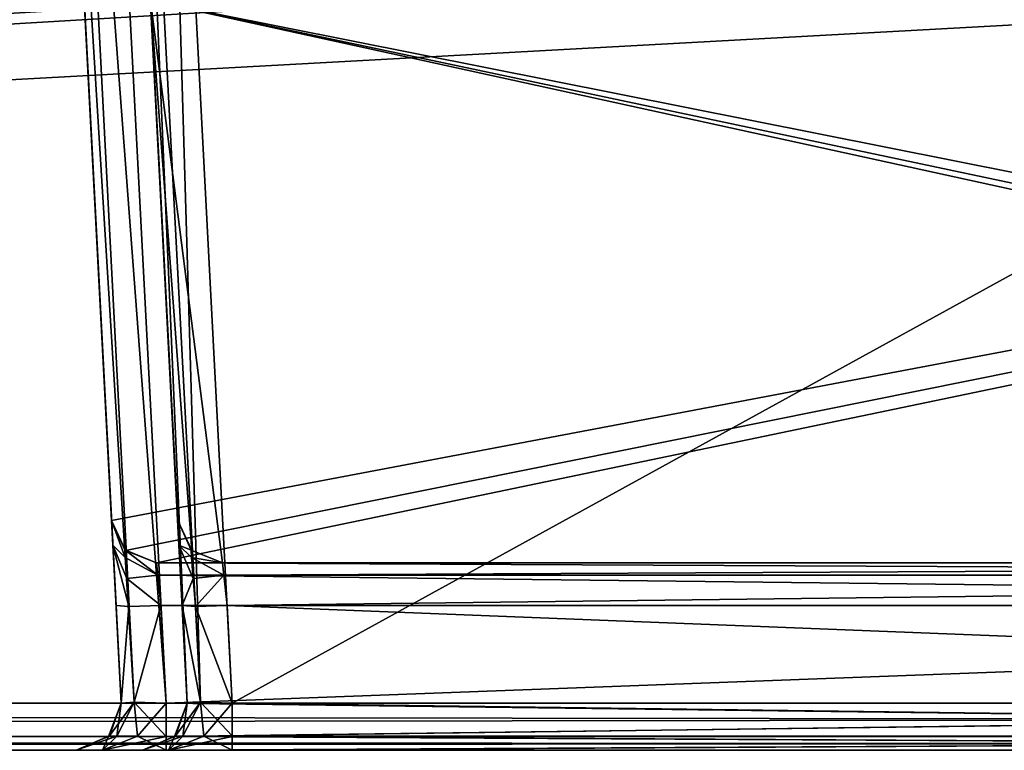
# Model space of a CAD drawing. Header units: inches. Extents: x -9.1 to 9.1, y -1.6 to 4.3.
# Tile 506 of 656: x -0.967 to -0.31, y -1.605 to -1.118. Entities that reach past the tile are written whole.
import ezdxf

# ---------------------------------------------------------------- set-up
doc = ezdxf.new("R2010")
doc.units = ezdxf.units.IN
doc.header["$LTSCALE"] = 81.481481
doc.header["$MEASUREMENT"] = 0
for name, color, linetype in [('130', 7, 'CONTINUOUS'), ('2828', 7, 'CONTINUOUS'), ('2829', 7, 'CONTINUOUS'), ('2830', 7, 'CONTINUOUS'), ('2837', 7, 'CONTINUOUS'), ('2838', 7, 'CONTINUOUS'), ('36', 7, 'CONTINUOUS'), ('395', 7, 'CONTINUOUS'), ('55', 7, 'CONTINUOUS'), ('5558', 7, 'CONTINUOUS'), ('5559', 7, 'CONTINUOUS'), ('5560', 7, 'CONTINUOUS'), ('5561', 7, 'CONTINUOUS'), ('5562', 7, 'CONTINUOUS'), ('5563', 7, 'CONTINUOUS'), ('5564', 7, 'CONTINUOUS'), ('5565', 7, 'CONTINUOUS'), ('5566', 7, 'CONTINUOUS'), ('5757', 7, 'CONTINUOUS'), ('5758', 7, 'CONTINUOUS'), ('5759', 7, 'CONTINUOUS'), ('6148', 7, 'CONTINUOUS'), ('6149', 7, 'CONTINUOUS'), ('6150', 7, 'CONTINUOUS'), ('6151', 7, 'CONTINUOUS'), ('6152', 7, 'CONTINUOUS'), ('6153', 7, 'CONTINUOUS'), ('6154', 7, 'CONTINUOUS'), ('6155', 7, 'CONTINUOUS'), ('6156', 7, 'CONTINUOUS'), ('6157', 7, 'CONTINUOUS'), ('6158', 7, 'CONTINUOUS'), ('77', 7, 'CONTINUOUS'), ('78', 7, 'CONTINUOUS'), ('98', 7, 'CONTINUOUS')]:
    doc.layers.add(name, color=color, linetype=linetype)

msp = doc.modelspace()

# ---------------------------------------------------------------- linework, layer by layer
at = {"layer": '130', "linetype": 'Continuous'}
for points in [[(0.86153, -1.45157, 4.05518), (0.87969, -1.105, 4.05518), (-0.87969, -1.105, 4.05518), (0.86153, -1.45157, 4.05518)], [(0.86153, -1.45157, 4.05518), (-0.87969, -1.105, 4.05518), (0.8522, -1.47174, 4.05518), (0.86153, -1.45157, 4.05518)], [(-0.87969, -1.105, 4.05518), (-0.86153, -1.45157, 4.05518), (-0.8522, -1.47174, 4.05518), (-0.87969, -1.105, 4.05518)], [(0.8522, -1.47174, 4.05518), (-0.87969, -1.105, 4.05518), (0.83157, -1.48, 4.05518), (0.8522, -1.47174, 4.05518)], [(0.83157, -1.48, 4.05518), (-0.87969, -1.105, 4.05518), (-0.83157, -1.48, 4.05518), (0.83157, -1.48, 4.05518)], [(-0.83157, -1.48, 4.05518), (-0.87969, -1.105, 4.05518), (-0.8522, -1.47174, 4.05518), (-0.83157, -1.48, 4.05518)]]:
    msp.add_3dface(points, dxfattribs=at)
at = {"layer": '2828', "linetype": 'Continuous'}
for points in [[(-0.87567, -1.48, -4.04245), (0.87567, -1.48, -4.04245), (-0.87567, -1.48, -4.11649), (-0.87567, -1.48, -4.04245)], [(-0.87567, -1.48, -4.11649), (0.87567, -1.48, -4.04245), (0.87567, -1.48, -4.11649), (-0.87567, -1.48, -4.11649)]]:
    msp.add_3dface(points, dxfattribs=at)
at = {"layer": '2829', "linetype": 'Continuous'}
for points in [[(-0.90563, -1.45157, -4.04245), (-0.89631, -1.47174, -4.04245), (-0.90563, -1.45157, -4.11649), (-0.90563, -1.45157, -4.04245)], [(-0.90563, -1.45157, -4.11649), (-0.89631, -1.47174, -4.04245), (-0.89681, -1.47129, -4.11649), (-0.90563, -1.45157, -4.11649)], [(-0.89631, -1.47174, -4.04245), (-0.87567, -1.48, -4.04245), (-0.89681, -1.47129, -4.11649), (-0.89631, -1.47174, -4.04245)], [(-0.89681, -1.47129, -4.11649), (-0.87567, -1.48, -4.04245), (-0.87567, -1.48, -4.11649), (-0.89681, -1.47129, -4.11649)]]:
    msp.add_3dface(points, dxfattribs=at)
at = {"layer": '2830', "linetype": 'Continuous'}
for points in [[(-0.9238, -1.105, -4.04245), (-0.90563, -1.45157, -4.04245), (-0.9472, -0.65843, -4.44424), (-0.9238, -1.105, -4.04245)], [(-0.90563, -1.45157, -4.04245), (-0.90563, -1.45157, -4.11649), (-0.9472, -0.65843, -4.44424), (-0.90563, -1.45157, -4.04245)], [(-0.9472, -0.65843, -4.44424), (-0.90563, -1.45157, -4.11649), (-0.90477, -1.46805, -4.1578), (-0.9472, -0.65843, -4.44424)], [(-0.89925, -1.57343, -4.39629), (-0.9472, -0.65843, -4.44424), (-0.89925, -1.57343, -4.17981), (-0.89925, -1.57343, -4.39629)], [(-0.89925, -1.57343, -4.17981), (-0.9472, -0.65843, -4.44424), (-0.90265, -1.50843, -4.17641), (-0.89925, -1.57343, -4.17981)], [(-0.90265, -1.50843, -4.17641), (-0.9472, -0.65843, -4.44424), (-0.90477, -1.46805, -4.1578), (-0.90265, -1.50843, -4.17641)]]:
    msp.add_3dface(points, dxfattribs=at)
at = {"layer": '2837', "linetype": 'Continuous'}
for points in [[(-0.92191, -0.63817, -4.47526), (-0.91869, -0.64811, -4.47474), (0.86929, -1.57343, -4.42625), (-0.92191, -0.63817, -4.47526)], [(-0.92191, -0.63817, -4.47526), (0.86929, -1.57343, -4.42625), (0.91724, -0.65843, -4.4742), (-0.92191, -0.63817, -4.47526)], [(-0.91869, -0.64811, -4.47474), (-0.91724, -0.65843, -4.4742), (0.86929, -1.57343, -4.42625), (-0.91869, -0.64811, -4.47474)], [(0.86929, -1.57343, -4.42625), (-0.91724, -0.65843, -4.4742), (-0.86929, -1.57343, -4.42625), (0.86929, -1.57343, -4.42625)]]:
    msp.add_3dface(points, dxfattribs=at)
at = {"layer": '2838', "linetype": 'Continuous'}
for points in [[(0.86929, -1.57343, -4.42625), (-0.86929, -1.57343, -4.42625), (-0.86929, -1.59584, -4.43463), (0.86929, -1.57343, -4.42625)], [(0.86929, -1.59589, -4.43467), (0.86929, -1.57343, -4.42625), (-0.86929, -1.59584, -4.43463), (0.86929, -1.59589, -4.43467)], [(-0.86929, -1.605, -4.45621), (0.86929, -1.59589, -4.43467), (-0.86929, -1.59584, -4.43463), (-0.86929, -1.605, -4.45621)], [(-0.86929, -1.605, -4.45621), (0.86929, -1.605, -4.45621), (0.86929, -1.59589, -4.43467), (-0.86929, -1.605, -4.45621)]]:
    msp.add_3dface(points, dxfattribs=at)
at = {"layer": '36', "linetype": 'Continuous'}
for points in [[(-8.57818, -1.605, -4.59779), (8.5782, -1.605, -4.59779), (-6.00062, -1.605, -4.5107), (-8.57818, -1.605, -4.59779)], [(8.5782, -1.605, 4.59779), (-8.57818, -1.605, 4.59779), (6.00062, -1.605, 4.5107), (8.5782, -1.605, 4.59779)], [(6.00062, -1.605, 4.5107), (-8.57818, -1.605, 4.59779), (5.92149, -1.605, 4.48987), (6.00062, -1.605, 4.5107)], [(5.92149, -1.605, 4.48987), (-8.57818, -1.605, 4.59779), (2.00062, -1.605, 4.5107), (5.92149, -1.605, 4.48987)], [(2.00062, -1.605, 4.5107), (-8.57818, -1.605, 4.59779), (1.92149, -1.605, 4.48987), (2.00062, -1.605, 4.5107)], [(1.92149, -1.605, 4.48987), (-8.57818, -1.605, 4.59779), (-1.99938, -1.605, 4.5107), (1.92149, -1.605, 4.48987)], [(-6.00062, -1.605, -4.5107), (8.5782, -1.605, -4.59779), (-5.92149, -1.605, -4.48987), (-6.00062, -1.605, -4.5107)], [(-5.92149, -1.605, -4.48987), (8.5782, -1.605, -4.59779), (-2.00062, -1.605, -4.5107), (-5.92149, -1.605, -4.48987)], [(-2.00062, -1.605, -4.5107), (8.5782, -1.605, -4.59779), (-1.92149, -1.605, -4.48987), (-2.00062, -1.605, -4.5107)], [(1.92149, -1.605, 4.48987), (-1.99938, -1.605, 4.5107), (1.68549, -1.605, 4.45621), (1.92149, -1.605, 4.48987)], [(-1.99938, -1.605, 4.5107), (-1.17481, -1.605, 4.45621), (-0.86755, -1.605, 4.43868), (-1.99938, -1.605, 4.5107)], [(1.68549, -1.605, 4.45621), (-1.99938, -1.605, 4.5107), (1.17481, -1.605, 4.45621), (1.68549, -1.605, 4.45621)], [(1.17481, -1.605, 4.45621), (-1.99938, -1.605, 4.5107), (0.82519, -1.605, 4.45621), (1.17481, -1.605, 4.45621)], [(0.82519, -1.605, 4.45621), (-1.99938, -1.605, 4.5107), (-0.82519, -1.605, 4.45621), (0.82519, -1.605, 4.45621)], [(-0.82519, -1.605, 4.45621), (-1.99938, -1.605, 4.5107), (-0.86755, -1.605, 4.43868), (-0.82519, -1.605, 4.45621)], [(-1.92149, -1.605, -4.48987), (8.5782, -1.605, -4.59779), (1.99938, -1.605, -4.5107), (-1.92149, -1.605, -4.48987)], [(-1.92149, -1.605, -4.48987), (1.99938, -1.605, -4.5107), (-1.68549, -1.605, -4.45621), (-1.92149, -1.605, -4.48987)], [(-1.68549, -1.605, -4.45621), (1.99938, -1.605, -4.5107), (-1.13071, -1.605, -4.45621), (-1.68549, -1.605, -4.45621)], [(-1.17481, -1.605, 4.45621), (-1.13243, -1.605, 4.43866), (-0.8851, -1.605, 4.39629), (-1.17481, -1.605, 4.45621)], [(-0.86755, -1.605, 4.43868), (-1.17481, -1.605, 4.45621), (-0.8851, -1.605, 4.39629), (-0.86755, -1.605, 4.43868)], [(-1.13243, -1.605, 4.43866), (-1.1149, -1.605, 4.39629), (-0.8851, -1.605, 4.17981), (-1.13243, -1.605, 4.43866)], [(-0.8851, -1.605, 4.39629), (-1.13243, -1.605, 4.43866), (-0.8851, -1.605, 4.17981), (-0.8851, -1.605, 4.39629)], [(1.99938, -1.605, -4.5107), (-0.86929, -1.605, -4.45621), (-1.13071, -1.605, -4.45621), (1.99938, -1.605, -4.5107)], [(-1.13071, -1.605, -4.45621), (-0.86929, -1.605, -4.45621), (-1.08835, -1.605, -4.43868), (-1.13071, -1.605, -4.45621)], [(-0.91165, -1.605, -4.13742), (-1.1149, -1.605, 4.39629), (-0.92921, -1.605, -4.17981), (-0.91165, -1.605, -4.13742)], [(-1.1149, -1.605, 4.39629), (-0.91165, -1.605, -4.13742), (-0.8851, -1.605, 4.17981), (-1.1149, -1.605, 4.39629)], [(-0.92921, -1.605, -4.17981), (-1.1149, -1.605, 4.39629), (-0.92921, -1.605, -4.39629), (-0.92921, -1.605, -4.17981)], [(-0.92921, -1.605, -4.39629), (-1.1149, -1.605, 4.39629), (-1.07079, -1.605, -4.17981), (-0.92921, -1.605, -4.39629)], [(-1.08835, -1.605, -4.43868), (-0.86929, -1.605, -4.45621), (-1.07079, -1.605, -4.39629), (-1.08835, -1.605, -4.43868)], [(-0.91167, -1.605, -4.43866), (-0.92921, -1.605, -4.39629), (-1.07079, -1.605, -4.17981), (-0.91167, -1.605, -4.43866)], [(-0.86929, -1.605, -4.45621), (-0.91167, -1.605, -4.43866), (-1.07079, -1.605, -4.39629), (-0.86929, -1.605, -4.45621)], [(-1.07079, -1.605, -4.39629), (-0.91167, -1.605, -4.43866), (-1.07079, -1.605, -4.17981), (-1.07079, -1.605, -4.39629)], [(-0.91165, -1.605, -4.13742), (-0.86929, -1.605, -4.1199), (-0.8851, -1.605, 4.17981), (-0.91165, -1.605, -4.13742)], [(-0.8851, -1.605, 4.17981), (-0.86929, -1.605, -4.1199), (-0.86757, -1.605, 4.13744), (-0.8851, -1.605, 4.17981)], [(-0.86929, -1.605, -4.45621), (1.99938, -1.605, -4.5107), (0.86929, -1.605, -4.45621), (-0.86929, -1.605, -4.45621)], [(-0.86929, -1.605, -4.1199), (0.86929, -1.605, -4.1199), (-0.86757, -1.605, 4.13744), (-0.86929, -1.605, -4.1199)], [(-0.86757, -1.605, 4.13744), (0.86929, -1.605, -4.1199), (-0.82519, -1.605, 4.1199), (-0.86757, -1.605, 4.13744)], [(0.86929, -1.605, -4.1199), (0.82519, -1.605, 4.1199), (-0.82519, -1.605, 4.1199), (0.86929, -1.605, -4.1199)]]:
    msp.add_3dface(points, dxfattribs=at)
at = {"layer": '395', "linetype": 'Continuous'}
for points in [[(-1.12257, -0.63817, 4.57874), (8.57837, -1.57343, 4.62775), (-1.08196, -0.62103, 4.57784), (-1.12257, -0.63817, 4.57874)], [(-1.08196, -0.62103, 4.57784), (8.57837, -1.57343, 4.62775), (-0.87743, -0.63817, 4.57874), (-1.08196, -0.62103, 4.57784)], [(-8.57837, -1.57343, 4.62775), (8.57837, -1.57343, 4.62775), (-8.52935, -0.63817, 4.57874), (-8.57837, -1.57343, 4.62775)], [(-8.52935, -0.63817, 4.57874), (8.57837, -1.57343, 4.62775), (-7.12257, -0.63817, 4.57874), (-8.52935, -0.63817, 4.57874)], [(-7.12257, -0.63817, 4.57874), (8.57837, -1.57343, 4.62775), (-6.87743, -0.63817, 4.57874), (-7.12257, -0.63817, 4.57874)], [(-6.87743, -0.63817, 4.57874), (8.57837, -1.57343, 4.62775), (-6.10307, -0.63817, 4.57874), (-6.87743, -0.63817, 4.57874)], [(-6.10307, -0.63817, 4.57874), (8.57837, -1.57343, 4.62775), (-5.89693, -0.63817, 4.57874), (-6.10307, -0.63817, 4.57874)], [(-5.89693, -0.63817, 4.57874), (8.57837, -1.57343, 4.62775), (-5.12257, -0.63817, 4.57874), (-5.89693, -0.63817, 4.57874)], [(-5.12257, -0.63817, 4.57874), (8.57837, -1.57343, 4.62775), (-4.87743, -0.63817, 4.57874), (-5.12257, -0.63817, 4.57874)], [(-4.87743, -0.63817, 4.57874), (8.57837, -1.57343, 4.62775), (-4.10307, -0.63817, 4.57874), (-4.87743, -0.63817, 4.57874)], [(8.57837, -1.57343, 4.62775), (-3.89693, -0.63817, 4.57874), (-4.10307, -0.63817, 4.57874), (8.57837, -1.57343, 4.62775)], [(-3.89693, -0.63817, 4.57874), (8.57837, -1.57343, 4.62775), (-3.12257, -0.63817, 4.57874), (-3.89693, -0.63817, 4.57874)], [(-3.12257, -0.63817, 4.57874), (8.57837, -1.57343, 4.62775), (-2.87743, -0.63817, 4.57874), (-3.12257, -0.63817, 4.57874)], [(-2.87743, -0.63817, 4.57874), (8.57837, -1.57343, 4.62775), (-2.10307, -0.63817, 4.57874), (-2.87743, -0.63817, 4.57874)], [(-2.10307, -0.63817, 4.57874), (8.57837, -1.57343, 4.62775), (-1.89693, -0.63817, 4.57874), (-2.10307, -0.63817, 4.57874)], [(-1.89693, -0.63817, 4.57874), (8.57837, -1.57343, 4.62775), (-1.12257, -0.63817, 4.57874), (-1.89693, -0.63817, 4.57874)], [(-0.87743, -0.63817, 4.57874), (8.57837, -1.57343, 4.62775), (0.87743, -0.63817, 4.57874), (-0.87743, -0.63817, 4.57874)]]:
    msp.add_3dface(points, dxfattribs=at)
at = {"layer": '55', "linetype": 'Continuous'}
for points in [[(8.57837, -1.59603, 4.61918), (8.57837, -1.57343, 4.62775), (-8.57837, -1.59542, 4.61977), (8.57837, -1.59603, 4.61918)], [(-8.57837, -1.59542, 4.61977), (8.57837, -1.57343, 4.62775), (-8.57837, -1.57343, 4.62775), (-8.57837, -1.59542, 4.61977)], [(-8.57818, -1.605, 4.59779), (8.57837, -1.59603, 4.61918), (-8.57837, -1.59542, 4.61977), (-8.57818, -1.605, 4.59779)], [(-8.57818, -1.605, 4.59779), (8.5782, -1.605, 4.59779), (8.57837, -1.59603, 4.61918), (-8.57818, -1.605, 4.59779)]]:
    msp.add_3dface(points, dxfattribs=at)
at = {"layer": '5558', "linetype": 'Continuous'}
for points in [[(-0.87567, -1.48, -4.11649), (0.87567, -1.48, -4.11649), (0.87481, -1.48822, -4.13712), (-0.87567, -1.48, -4.11649)], [(-0.87567, -1.48, -4.11649), (0.87481, -1.48822, -4.13712), (-0.87481, -1.48822, -4.13712), (-0.87567, -1.48, -4.11649)], [(0.87481, -1.48822, -4.13712), (0.87269, -1.50843, -4.14645), (-0.87481, -1.48822, -4.13712), (0.87481, -1.48822, -4.13712)], [(-0.87481, -1.48822, -4.13712), (0.87269, -1.50843, -4.14645), (-0.87269, -1.50843, -4.14645), (-0.87481, -1.48822, -4.13712)]]:
    msp.add_3dface(points, dxfattribs=at)
at = {"layer": '5559', "linetype": 'Continuous'}
for points in [[(-0.90563, -1.45157, -4.11649), (-0.89681, -1.47129, -4.11649), (-0.89646, -1.47636, -4.13575), (-0.90563, -1.45157, -4.11649)], [(-0.90477, -1.46805, -4.1578), (-0.90563, -1.45157, -4.11649), (-0.89646, -1.47636, -4.13575), (-0.90477, -1.46805, -4.1578)], [(-0.90265, -1.50843, -4.17641), (-0.90477, -1.46805, -4.1578), (-0.89418, -1.50908, -4.15559), (-0.90265, -1.50843, -4.17641)], [(-0.90477, -1.46805, -4.1578), (-0.89646, -1.47636, -4.13575), (-0.89536, -1.49026, -4.14986), (-0.90477, -1.46805, -4.1578)], [(-0.90477, -1.46805, -4.1578), (-0.89536, -1.49026, -4.14986), (-0.89418, -1.50908, -4.15559), (-0.90477, -1.46805, -4.1578)], [(-0.89681, -1.47129, -4.11649), (-0.87481, -1.48822, -4.13712), (-0.89646, -1.47636, -4.13575), (-0.89681, -1.47129, -4.11649)], [(-0.89681, -1.47129, -4.11649), (-0.87567, -1.48, -4.11649), (-0.87481, -1.48822, -4.13712), (-0.89681, -1.47129, -4.11649)], [(-0.89646, -1.47636, -4.13575), (-0.87481, -1.48822, -4.13712), (-0.89536, -1.49026, -4.14986), (-0.89646, -1.47636, -4.13575)], [(-0.87481, -1.48822, -4.13712), (-0.87269, -1.50843, -4.14645), (-0.89536, -1.49026, -4.14986), (-0.87481, -1.48822, -4.13712)], [(-0.89536, -1.49026, -4.14986), (-0.87269, -1.50843, -4.14645), (-0.89418, -1.50908, -4.15559), (-0.89536, -1.49026, -4.14986)]]:
    msp.add_3dface(points, dxfattribs=at)
at = {"layer": '5560', "linetype": 'Continuous'}
for points in [[(-0.89925, -1.57343, -4.17981), (-0.90265, -1.50843, -4.17641), (-0.89418, -1.50908, -4.15559), (-0.89925, -1.57343, -4.17981)], [(-0.89925, -1.57343, -4.17981), (-0.89418, -1.50908, -4.15559), (-0.89049, -1.57279, -4.15857), (-0.89925, -1.57343, -4.17981)], [(-0.89418, -1.50908, -4.15559), (-0.87269, -1.50843, -4.14645), (-0.89049, -1.57279, -4.15857), (-0.89418, -1.50908, -4.15559)], [(-0.89049, -1.57279, -4.15857), (-0.87269, -1.50843, -4.14645), (-0.86929, -1.57343, -4.14986), (-0.89049, -1.57279, -4.15857)]]:
    msp.add_3dface(points, dxfattribs=at)
at = {"layer": '5561', "linetype": 'Continuous'}
for points in [[(-0.89925, -1.57343, -4.17981), (-0.89049, -1.57279, -4.15857), (-0.90708, -1.59526, -4.17981), (-0.89925, -1.57343, -4.17981)], [(-0.90708, -1.59526, -4.17981), (-0.89049, -1.57279, -4.15857), (-0.90219, -1.59547, -4.1608), (-0.90708, -1.59526, -4.17981)], [(-0.90219, -1.59547, -4.1608), (-0.89049, -1.57279, -4.15857), (-0.88829, -1.59547, -4.14691), (-0.90219, -1.59547, -4.1608)], [(-0.89049, -1.57279, -4.15857), (-0.86929, -1.57343, -4.14986), (-0.88829, -1.59547, -4.14691), (-0.89049, -1.57279, -4.15857)], [(-0.88829, -1.59547, -4.14691), (-0.86929, -1.57343, -4.14986), (-0.86929, -1.59589, -4.14143), (-0.88829, -1.59547, -4.14691)], [(-0.92921, -1.605, -4.17981), (-0.90708, -1.59526, -4.17981), (-0.90219, -1.59547, -4.1608), (-0.92921, -1.605, -4.17981)], [(-0.91165, -1.605, -4.13742), (-0.92921, -1.605, -4.17981), (-0.90219, -1.59547, -4.1608), (-0.91165, -1.605, -4.13742)], [(-0.91165, -1.605, -4.13742), (-0.90219, -1.59547, -4.1608), (-0.88829, -1.59547, -4.14691), (-0.91165, -1.605, -4.13742)], [(-0.91165, -1.605, -4.13742), (-0.88829, -1.59547, -4.14691), (-0.86929, -1.59589, -4.14143), (-0.91165, -1.605, -4.13742)], [(-0.86929, -1.605, -4.1199), (-0.91165, -1.605, -4.13742), (-0.86929, -1.59589, -4.14143), (-0.86929, -1.605, -4.1199)]]:
    msp.add_3dface(points, dxfattribs=at)
at = {"layer": '5562', "linetype": 'Continuous'}
for points in [[(-0.89925, -1.57343, -4.39629), (-0.90708, -1.59526, -4.17981), (-0.90767, -1.59589, -4.39629), (-0.89925, -1.57343, -4.39629)], [(-0.89925, -1.57343, -4.39629), (-0.89925, -1.57343, -4.17981), (-0.90708, -1.59526, -4.17981), (-0.89925, -1.57343, -4.39629)], [(-0.90708, -1.59526, -4.17981), (-0.92921, -1.605, -4.17981), (-0.90767, -1.59589, -4.39629), (-0.90708, -1.59526, -4.17981)], [(-0.92921, -1.605, -4.17981), (-0.92921, -1.605, -4.39629), (-0.90767, -1.59589, -4.39629), (-0.92921, -1.605, -4.17981)]]:
    msp.add_3dface(points, dxfattribs=at)
at = {"layer": '5563', "linetype": 'Continuous'}
for points in [[(-0.89925, -1.57343, -4.39629), (-0.90767, -1.59589, -4.39629), (-0.90219, -1.59547, -4.41529), (-0.89925, -1.57343, -4.39629)], [(-0.89925, -1.57343, -4.39629), (-0.90219, -1.59547, -4.41529), (-0.89053, -1.57279, -4.41749), (-0.89925, -1.57343, -4.39629)], [(-0.90219, -1.59547, -4.41529), (-0.8883, -1.59547, -4.42919), (-0.89053, -1.57279, -4.41749), (-0.90219, -1.59547, -4.41529)], [(-0.86929, -1.59584, -4.43463), (-0.86929, -1.57343, -4.42625), (-0.89053, -1.57279, -4.41749), (-0.86929, -1.59584, -4.43463)], [(-0.8883, -1.59547, -4.42919), (-0.86929, -1.59584, -4.43463), (-0.89053, -1.57279, -4.41749), (-0.8883, -1.59547, -4.42919)], [(-0.92921, -1.605, -4.39629), (-0.91167, -1.605, -4.43866), (-0.90767, -1.59589, -4.39629), (-0.92921, -1.605, -4.39629)], [(-0.91167, -1.605, -4.43866), (-0.86929, -1.605, -4.45621), (-0.8883, -1.59547, -4.42919), (-0.91167, -1.605, -4.43866)], [(-0.90767, -1.59589, -4.39629), (-0.91167, -1.605, -4.43866), (-0.90219, -1.59547, -4.41529), (-0.90767, -1.59589, -4.39629)], [(-0.91167, -1.605, -4.43866), (-0.8883, -1.59547, -4.42919), (-0.90219, -1.59547, -4.41529), (-0.91167, -1.605, -4.43866)], [(-0.86929, -1.605, -4.45621), (-0.86929, -1.59584, -4.43463), (-0.8883, -1.59547, -4.42919), (-0.86929, -1.605, -4.45621)]]:
    msp.add_3dface(points, dxfattribs=at)
at = {"layer": '5564', "linetype": 'Continuous'}
for points in [[(-0.9472, -0.65843, -4.44424), (-0.89925, -1.57343, -4.39629), (-0.89053, -1.57279, -4.41749), (-0.9472, -0.65843, -4.44424)], [(-0.93806, -0.65908, -4.46573), (-0.9472, -0.65843, -4.44424), (-0.89053, -1.57279, -4.41749), (-0.93806, -0.65908, -4.46573)], [(-0.91724, -0.65843, -4.4742), (-0.93806, -0.65908, -4.46573), (-0.86929, -1.57343, -4.42625), (-0.91724, -0.65843, -4.4742)], [(-0.86929, -1.57343, -4.42625), (-0.93806, -0.65908, -4.46573), (-0.89053, -1.57279, -4.41749), (-0.86929, -1.57343, -4.42625)]]:
    msp.add_3dface(points, dxfattribs=at)
at = {"layer": '5565', "linetype": 'Continuous'}
for points in [[(0.86929, -1.57343, -4.14986), (0.86929, -1.59526, -4.14202), (-0.86929, -1.57343, -4.14986), (0.86929, -1.57343, -4.14986)], [(-0.86929, -1.57343, -4.14986), (0.86929, -1.59526, -4.14202), (-0.86929, -1.59589, -4.14143), (-0.86929, -1.57343, -4.14986)], [(0.86929, -1.59526, -4.14202), (0.86929, -1.605, -4.1199), (-0.86929, -1.59589, -4.14143), (0.86929, -1.59526, -4.14202)], [(0.86929, -1.605, -4.1199), (-0.86929, -1.605, -4.1199), (-0.86929, -1.59589, -4.14143), (0.86929, -1.605, -4.1199)]]:
    msp.add_3dface(points, dxfattribs=at)
at = {"layer": '5566', "linetype": 'Continuous'}
for points in [[(-0.87269, -1.50843, -4.14645), (0.87269, -1.50843, -4.14645), (-0.86929, -1.57343, -4.14986), (-0.87269, -1.50843, -4.14645)], [(0.87269, -1.50843, -4.14645), (0.86929, -1.57343, -4.14986), (-0.86929, -1.57343, -4.14986), (0.87269, -1.50843, -4.14645)]]:
    msp.add_3dface(points, dxfattribs=at)
at = {"layer": '5757', "linetype": 'Continuous'}
for points in [[(-0.86153, -1.45157, 4.05518), (-0.87969, -1.105, 4.05518), (-0.919, -0.355, 4.53392), (-0.86153, -1.45157, 4.05518)], [(-0.86153, -1.45157, 4.11649), (-0.86153, -1.45157, 4.05518), (-0.919, -0.355, 4.53392), (-0.86153, -1.45157, 4.11649)], [(-0.86067, -1.46805, 4.15779), (-0.86153, -1.45157, 4.11649), (-0.919, -0.355, 4.53392), (-0.86067, -1.46805, 4.15779)], [(-0.90416, -0.63817, 4.4453), (-0.86067, -1.46805, 4.15779), (-0.919, -0.355, 4.53392), (-0.90416, -0.63817, 4.4453)], [(-0.85855, -1.50843, 4.17641), (-0.86067, -1.46805, 4.15779), (-0.90416, -0.63817, 4.4453), (-0.85855, -1.50843, 4.17641)], [(-0.85514, -1.57343, 4.17981), (-0.85855, -1.50843, 4.17641), (-0.90416, -0.63817, 4.4453), (-0.85514, -1.57343, 4.17981)], [(-0.85514, -1.57343, 4.39629), (-0.85514, -1.57343, 4.17981), (-0.90416, -0.63817, 4.4453), (-0.85514, -1.57343, 4.39629)]]:
    msp.add_3dface(points, dxfattribs=at)
at = {"layer": '5758', "linetype": 'Continuous'}
for points in [[(-0.8522, -1.47174, 4.05518), (-0.86153, -1.45157, 4.05518), (-0.85252, -1.47147, 4.11649), (-0.8522, -1.47174, 4.05518)], [(-0.86153, -1.45157, 4.05518), (-0.86153, -1.45157, 4.11649), (-0.85252, -1.47147, 4.11649), (-0.86153, -1.45157, 4.05518)], [(-0.83157, -1.48, 4.11649), (-0.8522, -1.47174, 4.05518), (-0.85252, -1.47147, 4.11649), (-0.83157, -1.48, 4.11649)], [(-0.83157, -1.48, 4.05518), (-0.8522, -1.47174, 4.05518), (-0.83157, -1.48, 4.11649), (-0.83157, -1.48, 4.05518)]]:
    msp.add_3dface(points, dxfattribs=at)
at = {"layer": '5759', "linetype": 'Continuous'}
for points in [[(0.83157, -1.48, 4.05518), (-0.83157, -1.48, 4.05518), (0.83157, -1.48, 4.11649), (0.83157, -1.48, 4.05518)], [(-0.83157, -1.48, 4.05518), (-0.83157, -1.48, 4.11649), (0.83157, -1.48, 4.11649), (-0.83157, -1.48, 4.05518)]]:
    msp.add_3dface(points, dxfattribs=at)
at = {"layer": '6148', "linetype": 'Continuous'}
for points in [[(-0.85514, -1.57343, 4.39629), (-0.90416, -0.63817, 4.4453), (-0.89569, -0.63882, 4.46612), (-0.85514, -1.57343, 4.39629)], [(-0.89569, -0.63882, 4.46612), (-0.8742, -0.63817, 4.47526), (-0.84639, -1.57279, 4.41753), (-0.89569, -0.63882, 4.46612)], [(-0.85514, -1.57343, 4.39629), (-0.89569, -0.63882, 4.46612), (-0.84639, -1.57279, 4.41753), (-0.85514, -1.57343, 4.39629)], [(-0.84639, -1.57279, 4.41753), (-0.8742, -0.63817, 4.47526), (-0.82519, -1.57343, 4.42625), (-0.84639, -1.57279, 4.41753)]]:
    msp.add_3dface(points, dxfattribs=at)
at = {"layer": '6149', "linetype": 'Continuous'}
for points in [[(-0.85514, -1.57343, 4.39629), (-0.84639, -1.57279, 4.41753), (-0.86298, -1.59526, 4.39629), (-0.85514, -1.57343, 4.39629)], [(-0.86298, -1.59526, 4.39629), (-0.84639, -1.57279, 4.41753), (-0.85808, -1.59547, 4.4153), (-0.86298, -1.59526, 4.39629)], [(-0.85808, -1.59547, 4.4153), (-0.84639, -1.57279, 4.41753), (-0.84419, -1.59547, 4.42919), (-0.85808, -1.59547, 4.4153)], [(-0.84639, -1.57279, 4.41753), (-0.82519, -1.57343, 4.42625), (-0.84419, -1.59547, 4.42919), (-0.84639, -1.57279, 4.41753)], [(-0.84419, -1.59547, 4.42919), (-0.82519, -1.57343, 4.42625), (-0.82519, -1.59589, 4.43467), (-0.84419, -1.59547, 4.42919)], [(-0.8851, -1.605, 4.39629), (-0.86298, -1.59526, 4.39629), (-0.85808, -1.59547, 4.4153), (-0.8851, -1.605, 4.39629)], [(-0.86755, -1.605, 4.43868), (-0.8851, -1.605, 4.39629), (-0.85808, -1.59547, 4.4153), (-0.86755, -1.605, 4.43868)], [(-0.86755, -1.605, 4.43868), (-0.85808, -1.59547, 4.4153), (-0.84419, -1.59547, 4.42919), (-0.86755, -1.605, 4.43868)], [(-0.86755, -1.605, 4.43868), (-0.84419, -1.59547, 4.42919), (-0.82519, -1.59589, 4.43467), (-0.86755, -1.605, 4.43868)], [(-0.82519, -1.605, 4.45621), (-0.86755, -1.605, 4.43868), (-0.82519, -1.59589, 4.43467), (-0.82519, -1.605, 4.45621)]]:
    msp.add_3dface(points, dxfattribs=at)
at = {"layer": '6150', "linetype": 'Continuous'}
for points in [[(-0.85514, -1.57343, 4.17981), (-0.86298, -1.59526, 4.39629), (-0.86357, -1.59589, 4.17981), (-0.85514, -1.57343, 4.17981)], [(-0.85514, -1.57343, 4.17981), (-0.85514, -1.57343, 4.39629), (-0.86298, -1.59526, 4.39629), (-0.85514, -1.57343, 4.17981)], [(-0.86298, -1.59526, 4.39629), (-0.8851, -1.605, 4.39629), (-0.86357, -1.59589, 4.17981), (-0.86298, -1.59526, 4.39629)], [(-0.8851, -1.605, 4.39629), (-0.8851, -1.605, 4.17981), (-0.86357, -1.59589, 4.17981), (-0.8851, -1.605, 4.39629)]]:
    msp.add_3dface(points, dxfattribs=at)
at = {"layer": '6151', "linetype": 'Continuous'}
for points in [[(-0.85514, -1.57343, 4.17981), (-0.86357, -1.59589, 4.17981), (-0.85809, -1.59547, 4.16081), (-0.85514, -1.57343, 4.17981)], [(-0.85514, -1.57343, 4.17981), (-0.85809, -1.59547, 4.16081), (-0.84643, -1.57279, 4.15861), (-0.85514, -1.57343, 4.17981)], [(-0.85809, -1.59547, 4.16081), (-0.8442, -1.59547, 4.14691), (-0.84643, -1.57279, 4.15861), (-0.85809, -1.59547, 4.16081)], [(-0.82519, -1.59526, 4.14202), (-0.82519, -1.57343, 4.14986), (-0.84643, -1.57279, 4.15861), (-0.82519, -1.59526, 4.14202)], [(-0.8442, -1.59547, 4.14691), (-0.82519, -1.59526, 4.14202), (-0.84643, -1.57279, 4.15861), (-0.8442, -1.59547, 4.14691)], [(-0.8851, -1.605, 4.17981), (-0.86757, -1.605, 4.13744), (-0.86357, -1.59589, 4.17981), (-0.8851, -1.605, 4.17981)], [(-0.86757, -1.605, 4.13744), (-0.82519, -1.605, 4.1199), (-0.8442, -1.59547, 4.14691), (-0.86757, -1.605, 4.13744)], [(-0.86357, -1.59589, 4.17981), (-0.86757, -1.605, 4.13744), (-0.85809, -1.59547, 4.16081), (-0.86357, -1.59589, 4.17981)], [(-0.86757, -1.605, 4.13744), (-0.8442, -1.59547, 4.14691), (-0.85809, -1.59547, 4.16081), (-0.86757, -1.605, 4.13744)], [(-0.82519, -1.605, 4.1199), (-0.82519, -1.59526, 4.14202), (-0.8442, -1.59547, 4.14691), (-0.82519, -1.605, 4.1199)]]:
    msp.add_3dface(points, dxfattribs=at)
at = {"layer": '6152', "linetype": 'Continuous'}
for points in [[(-0.85855, -1.50843, 4.17641), (-0.85514, -1.57343, 4.17981), (-0.84643, -1.57279, 4.15861), (-0.85855, -1.50843, 4.17641)], [(-0.85855, -1.50843, 4.17641), (-0.84643, -1.57279, 4.15861), (-0.84973, -1.50908, 4.15523), (-0.85855, -1.50843, 4.17641)], [(-0.84973, -1.50908, 4.15523), (-0.82519, -1.57343, 4.14986), (-0.82859, -1.50843, 4.14645), (-0.84973, -1.50908, 4.15523)], [(-0.84643, -1.57279, 4.15861), (-0.82519, -1.57343, 4.14986), (-0.84973, -1.50908, 4.15523), (-0.84643, -1.57279, 4.15861)]]:
    msp.add_3dface(points, dxfattribs=at)
at = {"layer": '6153', "linetype": 'Continuous'}
for points in [[(-0.86153, -1.45157, 4.11649), (-0.86067, -1.46805, 4.15779), (-0.85252, -1.47147, 4.11649), (-0.86153, -1.45157, 4.11649)], [(-0.86067, -1.46805, 4.15779), (-0.85855, -1.50843, 4.17641), (-0.85126, -1.49026, 4.14986), (-0.86067, -1.46805, 4.15779)], [(-0.85252, -1.47147, 4.11649), (-0.86067, -1.46805, 4.15779), (-0.85236, -1.47637, 4.13576), (-0.85252, -1.47147, 4.11649)], [(-0.85236, -1.47637, 4.13576), (-0.86067, -1.46805, 4.15779), (-0.85126, -1.49026, 4.14986), (-0.85236, -1.47637, 4.13576)], [(-0.83157, -1.48, 4.11649), (-0.85252, -1.47147, 4.11649), (-0.85236, -1.47637, 4.13576), (-0.83157, -1.48, 4.11649)], [(-0.83157, -1.48, 4.11649), (-0.85236, -1.47637, 4.13576), (-0.83071, -1.48822, 4.13712), (-0.83157, -1.48, 4.11649)], [(-0.85236, -1.47637, 4.13576), (-0.85126, -1.49026, 4.14986), (-0.83071, -1.48822, 4.13712), (-0.85236, -1.47637, 4.13576)], [(-0.85126, -1.49026, 4.14986), (-0.84973, -1.50908, 4.15523), (-0.83071, -1.48822, 4.13712), (-0.85126, -1.49026, 4.14986)], [(-0.84973, -1.50908, 4.15523), (-0.82859, -1.50843, 4.14645), (-0.83071, -1.48822, 4.13712), (-0.84973, -1.50908, 4.15523)], [(-0.85855, -1.50843, 4.17641), (-0.84973, -1.50908, 4.15523), (-0.85126, -1.49026, 4.14986), (-0.85855, -1.50843, 4.17641)]]:
    msp.add_3dface(points, dxfattribs=at)
at = {"layer": '6154', "linetype": 'Continuous'}
for points in [[(0.83157, -1.48, 4.11649), (-0.83157, -1.48, 4.11649), (-0.83071, -1.48822, 4.13712), (0.83157, -1.48, 4.11649)], [(0.83071, -1.48822, 4.13712), (0.83157, -1.48, 4.11649), (-0.83071, -1.48822, 4.13712), (0.83071, -1.48822, 4.13712)], [(-0.82859, -1.50843, 4.14645), (0.83071, -1.48822, 4.13712), (-0.83071, -1.48822, 4.13712), (-0.82859, -1.50843, 4.14645)], [(0.82859, -1.50843, 4.14645), (0.83071, -1.48822, 4.13712), (-0.82859, -1.50843, 4.14645), (0.82859, -1.50843, 4.14645)]]:
    msp.add_3dface(points, dxfattribs=at)
at = {"layer": '6155', "linetype": 'Continuous'}
for points in [[(0.82519, -1.57343, 4.14986), (0.82859, -1.50843, 4.14645), (-0.82859, -1.50843, 4.14645), (0.82519, -1.57343, 4.14986)], [(-0.82519, -1.57343, 4.14986), (0.82519, -1.57343, 4.14986), (-0.82859, -1.50843, 4.14645), (-0.82519, -1.57343, 4.14986)]]:
    msp.add_3dface(points, dxfattribs=at)
at = {"layer": '6156', "linetype": 'Continuous'}
for points in [[(0.82519, -1.59589, 4.14143), (0.82519, -1.57343, 4.14986), (-0.82519, -1.59526, 4.14202), (0.82519, -1.59589, 4.14143)], [(0.82519, -1.57343, 4.14986), (-0.82519, -1.57343, 4.14986), (-0.82519, -1.59526, 4.14202), (0.82519, -1.57343, 4.14986)], [(-0.82519, -1.605, 4.1199), (0.82519, -1.59589, 4.14143), (-0.82519, -1.59526, 4.14202), (-0.82519, -1.605, 4.1199)], [(-0.82519, -1.605, 4.1199), (0.82519, -1.605, 4.1199), (0.82519, -1.59589, 4.14143), (-0.82519, -1.605, 4.1199)]]:
    msp.add_3dface(points, dxfattribs=at)
at = {"layer": '6157', "linetype": 'Continuous'}
for points in [[(0.82519, -1.57343, 4.42625), (0.82519, -1.59526, 4.43408), (-0.82519, -1.57343, 4.42625), (0.82519, -1.57343, 4.42625)], [(-0.82519, -1.57343, 4.42625), (0.82519, -1.59526, 4.43408), (-0.82519, -1.59589, 4.43467), (-0.82519, -1.57343, 4.42625)], [(0.82519, -1.59526, 4.43408), (0.82519, -1.605, 4.45621), (-0.82519, -1.59589, 4.43467), (0.82519, -1.59526, 4.43408)], [(0.82519, -1.605, 4.45621), (-0.82519, -1.605, 4.45621), (-0.82519, -1.59589, 4.43467), (0.82519, -1.605, 4.45621)]]:
    msp.add_3dface(points, dxfattribs=at)
at = {"layer": '6158', "linetype": 'Continuous'}
for points in [[(-0.8742, -0.63817, 4.47526), (0.8742, -0.63817, 4.47526), (-0.82519, -1.57343, 4.42625), (-0.8742, -0.63817, 4.47526)], [(0.8742, -0.63817, 4.47526), (0.82519, -1.57343, 4.42625), (-0.82519, -1.57343, 4.42625), (0.8742, -0.63817, 4.47526)]]:
    msp.add_3dface(points, dxfattribs=at)
at = {"layer": '77', "linetype": 'Continuous'}
for points in [[(-8.57837, -1.59603, -4.61918), (-8.57837, -1.57343, -4.62775), (8.57837, -1.59542, -4.61977), (-8.57837, -1.59603, -4.61918)], [(8.57837, -1.59542, -4.61977), (-8.57837, -1.57343, -4.62775), (8.57837, -1.57343, -4.62775), (8.57837, -1.59542, -4.61977)], [(8.5782, -1.605, -4.59779), (-8.57837, -1.59603, -4.61918), (8.57837, -1.59542, -4.61977), (8.5782, -1.605, -4.59779)], [(8.5782, -1.605, -4.59779), (-8.57818, -1.605, -4.59779), (-8.57837, -1.59603, -4.61918), (8.5782, -1.605, -4.59779)]]:
    msp.add_3dface(points, dxfattribs=at)
at = {"layer": '78', "linetype": 'Continuous'}
for points in [[(8.57837, -1.57343, -4.62775), (-8.57837, -1.57343, -4.62775), (8.52935, -0.63817, -4.57874), (8.57837, -1.57343, -4.62775)], [(5.89693, -0.63817, -4.57874), (-8.57837, -1.57343, -4.62775), (5.12257, -0.63817, -4.57874), (5.89693, -0.63817, -4.57874)], [(-8.57837, -1.57343, -4.62775), (5.89693, -0.63817, -4.57874), (6.10307, -0.63817, -4.57874), (-8.57837, -1.57343, -4.62775)], [(5.12257, -0.63817, -4.57874), (-8.57837, -1.57343, -4.62775), (4.87743, -0.63817, -4.57874), (5.12257, -0.63817, -4.57874)], [(4.87743, -0.63817, -4.57874), (-8.57837, -1.57343, -4.62775), (4.10307, -0.63817, -4.57874), (4.87743, -0.63817, -4.57874)], [(4.10307, -0.63817, -4.57874), (-8.57837, -1.57343, -4.62775), (3.89693, -0.63817, -4.57874), (4.10307, -0.63817, -4.57874)], [(3.89693, -0.63817, -4.57874), (-8.57837, -1.57343, -4.62775), (3.12257, -0.63817, -4.57874), (3.89693, -0.63817, -4.57874)], [(3.12257, -0.63817, -4.57874), (-8.57837, -1.57343, -4.62775), (2.87743, -0.63817, -4.57874), (3.12257, -0.63817, -4.57874)], [(2.87743, -0.63817, -4.57874), (-8.57837, -1.57343, -4.62775), (2.10307, -0.63817, -4.57874), (2.87743, -0.63817, -4.57874)], [(2.10307, -0.63817, -4.57874), (-8.57837, -1.57343, -4.62775), (1.89693, -0.63817, -4.57874), (2.10307, -0.63817, -4.57874)], [(1.89693, -0.63817, -4.57874), (-8.57837, -1.57343, -4.62775), (-1.89693, -0.63817, -4.57874), (1.89693, -0.63817, -4.57874)], [(8.52935, -0.63817, -4.57874), (-8.57837, -1.57343, -4.62775), (7.12257, -0.63817, -4.57874), (8.52935, -0.63817, -4.57874)], [(7.12257, -0.63817, -4.57874), (-8.57837, -1.57343, -4.62775), (6.87743, -0.63817, -4.57874), (7.12257, -0.63817, -4.57874)], [(6.87743, -0.63817, -4.57874), (-8.57837, -1.57343, -4.62775), (6.10307, -0.63817, -4.57874), (6.87743, -0.63817, -4.57874)]]:
    msp.add_3dface(points, dxfattribs=at)
at = {"layer": '98', "linetype": 'Continuous'}
for points in [[(-0.9238, -1.105, -4.04245), (0.9238, -1.105, -4.04245), (-0.90563, -1.45157, -4.04245), (-0.9238, -1.105, -4.04245)], [(-0.90563, -1.45157, -4.04245), (0.9238, -1.105, -4.04245), (-0.89631, -1.47174, -4.04245), (-0.90563, -1.45157, -4.04245)], [(-0.89631, -1.47174, -4.04245), (0.9238, -1.105, -4.04245), (-0.87567, -1.48, -4.04245), (-0.89631, -1.47174, -4.04245)], [(-0.87567, -1.48, -4.04245), (0.9238, -1.105, -4.04245), (0.87567, -1.48, -4.04245), (-0.87567, -1.48, -4.04245)]]:
    msp.add_3dface(points, dxfattribs=at)

doc.saveas('drawing.dxf')
